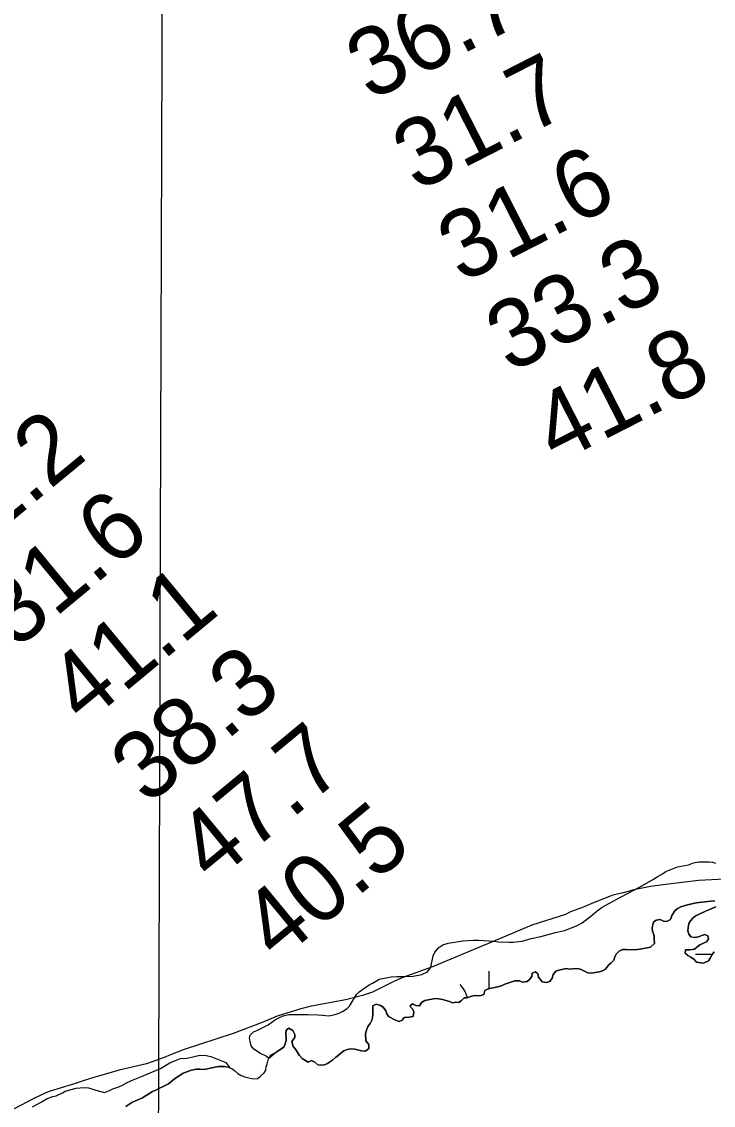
# Model space of a CAD drawing. Extents: x 3146026 to 3183936, y 897894 to 923344.
# Drawn here: x 3165816 to 3166494, y 913917 to 914980 of the extents above; entities that cross this region are included whole.
import ezdxf

# ---------------------------------------------------------------- set-up
doc = ezdxf.new("R2010")
doc.units = 0
for name, color, linetype in [('V-GRID-MAJR', 7, 'Continuous'), ('V-RIVR-RANG', 7, 'Continuous'), ('V-SITE-VEGE', 7, 'Continuous'), ('V-TOPO-SHOR', 7, 'Continuous'), ('V-WETL-SWMP', 7, 'Continuous')]:
    doc.layers.add(name, color=color, linetype=linetype)

msp = doc.modelspace()

# ---------------------------------------------------------------- linework, layer by layer
at = {"layer": 'V-GRID-MAJR'}
msp.add_spline([(3165916.254, 903324.403), (3165935.643, 909383.804), (3165955.043, 915446.67), (3165974.444, 921509.584), (3165974.455, 921513)], degree=3, dxfattribs=at)
at = {"layer": 'V-SITE-VEGE'}
msp.add_lwpolyline([(3166505.446000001, 914139.1499999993), (3166479.642000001, 914137.5559999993), (3166447.650000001, 914133.8879999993), (3166432.683000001, 914131.7989999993), (3166416.172000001, 914128.6719999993), (3166405.854000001, 914125.5589999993), (3166395.5360000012, 914123.4759999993), (3166377.483000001, 914116.2179999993), (3166368.202000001, 914112.0729999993), (3166365.103000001, 914111.0369999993), (3166354.273000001, 914106.8899999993), (3166349.116000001, 914104.3009999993), (3166316.103000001, 914093.9199999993), (3166290.830000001, 914083.0389999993), (3166218.6240000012, 914052.9799999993), (3166189.739000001, 914042.6049999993), (3166181.485000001, 914038.9779999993), (3166159.828000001, 914028.1009999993), (3166150.026000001, 914024.9879999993), (3166133.517000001, 914020.8309999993), (3166098.431000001, 914014.0599999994), (3166089.659000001, 914011.9789999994), (3166066.447000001, 914004.7149999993), (3166051.491000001, 913998.4969999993), (3166023.1240000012, 913987.6079999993), (3165975.147000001, 913972.0389999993), (3165961.737000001, 913966.8579999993), (3165955.548000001, 913964.2649999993), (3165938.009000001, 913958.0409999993), (3165911.182000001, 913951.8009999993), (3165886.420000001, 913944.5319999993), (3165876.102000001, 913941.4169999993), (3165865.270000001, 913937.7859999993), (3165843.604000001, 913931.0379999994), (3165839.478000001, 913929.4839999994), (3165827.616000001, 913923.7839999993), (3165801.315000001, 913910.3199999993)], dxfattribs=at)
at = {"layer": 'V-TOPO-SHOR'}
msp.add_line((3166058.259000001, 913963.1259999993), (3166060.3570000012, 913966.8079999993), dxfattribs=at)
for points in [[(3166337.285000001, 914045.5109999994), (3166339.827000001, 914048.7899999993), (3166342.735000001, 914049.7049999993), (3166349.827000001, 914051.5359999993), (3166353.104000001, 914050.8129999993), (3166356.559000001, 914051.0019999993), (3166361.288000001, 914051.5569999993), (3166364.747000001, 914050.4709999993), (3166368.388000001, 914048.4759999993), (3166371.300000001, 914047.2069999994), (3166375.122000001, 914046.8499999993), (3166378.212000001, 914047.5839999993), (3166382.579000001, 914048.1369999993), (3166385.489000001, 914049.0519999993), (3166388.395000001, 914050.8749999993), (3166391.481000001, 914054.6999999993), (3166394.205000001, 914056.8899999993), (3166396.566000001, 914059.4389999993), (3166397.654000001, 914062.7159999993), (3166398.922000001, 914065.4459999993), (3166402.008000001, 914068.5449999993), (3166405.098000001, 914070.0049999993), (3166408.920000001, 914070.1929999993), (3166416.379000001, 914069.8429999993), (3166419.469000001, 914070.0299999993), (3166422.562000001, 914070.3999999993), (3166432.746000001, 914072.2349999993), (3166436.562000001, 914075.8809999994), (3166436.189000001, 914080.4289999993), (3166436.185000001, 914083.5219999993), (3166434.538000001, 914087.8839999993), (3166434.170000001, 914091.7039999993), (3166435.616000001, 914096.8009999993), (3166438.3400000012, 914098.8059999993), (3166442.159000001, 914099.3589999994), (3166445.438000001, 914097.9089999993), (3166448.713000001, 914097.5509999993), (3166452.166000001, 914099.3749999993), (3166453.431000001, 914103.3789999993), (3166456.516000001, 914108.1159999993), (3166459.241000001, 914110.3039999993), (3166462.332000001, 914111.7639999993), (3166469.060000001, 914113.9589999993), (3166477.424000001, 914115.7919999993), (3166491.975000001, 914117.4549999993), (3166495.794000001, 914117.6439999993)], [(3166496.714000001, 914111.8229999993), (3166489.806000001, 914108.9009999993), (3166486.7150000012, 914107.8049999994), (3166479.625000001, 914104.5179999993), (3166476.537000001, 914102.8729999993), (3166474.175000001, 914100.6859999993), (3166471.996000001, 914098.3189999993), (3166470.182000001, 914095.4039999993), (3166469.461000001, 914091.5829999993), (3166469.285000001, 914088.3079999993), (3166470.383000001, 914085.0349999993), (3166472.570000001, 914082.3119999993), (3166476.574000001, 914081.7729999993), (3166479.664000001, 914082.5039999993), (3166482.937000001, 914083.7839999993), (3166485.847000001, 914084.6989999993), (3166488.759000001, 914083.6119999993), (3166489.492000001, 914080.3389999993), (3166487.496000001, 914077.6049999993), (3166484.587000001, 914076.1469999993), (3166481.132000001, 914074.6849999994), (3166478.044000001, 914072.4949999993), (3166475.683000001, 914070.4899999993), (3166471.318000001, 914069.7549999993), (3166467.134000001, 914069.7489999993), (3166466.776000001, 914066.4739999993), (3166469.146000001, 914064.1129999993), (3166472.058000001, 914062.6629999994), (3166475.5190000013, 914060.3039999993), (3166477.706000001, 914057.7599999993), (3166484.620000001, 914056.4989999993), (3166489.709000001, 914059.0539999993), (3166491.344000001, 914061.6039999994), (3166493.156000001, 914065.2459999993), (3166495.153000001, 914067.7949999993)], [(3166060.3570000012, 913966.8079999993), (3166066.173000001, 913969.5469999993), (3166069.444000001, 913972.0999999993), (3166072.896000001, 913974.2899999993), (3166074.346000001, 913977.5669999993), (3166075.067000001, 913980.6589999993), (3166075.063000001, 913983.7519999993), (3166074.693000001, 913987.3909999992), (3166075.051000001, 913990.8479999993), (3166077.957000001, 913992.8529999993), (3166081.783000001, 913990.6779999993), (3166083.6070000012, 913986.8579999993), (3166083.614000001, 913983.7679999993), (3166080.892000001, 913979.9419999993), (3166081.992000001, 913974.8509999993), (3166084.179000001, 913972.3069999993), (3166088.373000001, 913965.9459999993), (3166090.925000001, 913963.2219999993), (3166096.754000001, 913959.4109999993), (3166100.024000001, 913961.0559999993), (3166103.301000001, 913959.6059999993), (3166106.217000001, 913956.8819999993), (3166109.310000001, 913956.5229999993), (3166112.947000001, 913956.8919999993), (3166115.855000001, 913958.3539999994), (3166120.580000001, 913961.4549999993), (3166123.486000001, 913964.1889999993), (3166126.212000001, 913966.0119999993), (3166128.756000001, 913968.3809999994), (3166131.844000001, 913970.7529999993), (3166134.934000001, 913971.8489999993), (3166138.754000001, 913972.5839999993), (3166142.393000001, 913972.4079999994), (3166148.945000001, 913970.7819999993), (3166153.129000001, 913970.4249999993), (3166156.400000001, 913972.9769999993), (3166156.211000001, 913976.7959999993), (3166153.475000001, 913980.4319999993), (3166153.100000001, 913987.3439999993), (3166154.003000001, 913990.8009999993), (3166155.453000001, 913994.4419999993), (3166157.448000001, 913997.3559999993), (3166159.625000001, 914001.3619999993), (3166160.344000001, 914005.9129999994), (3166160.147000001, 914014.8259999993), (3166163.420000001, 914016.2859999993), (3166167.606000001, 914015.2029999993), (3166170.336000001, 914013.5679999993), (3166172.890000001, 914009.9349999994), (3166173.805000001, 914007.0269999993), (3166175.448000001, 914004.2989999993), (3166182.548000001, 914000.8559999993), (3166186.007000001, 913999.4059999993), (3166188.916000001, 914000.6839999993), (3166191.095000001, 914003.4179999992), (3166195.824000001, 914003.7889999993), (3166199.823000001, 914004.3419999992), (3166200.362000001, 914008.8909999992), (3166199.084000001, 914011.8009999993), (3166196.532000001, 914014.5249999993), (3166199.076000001, 914016.8939999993), (3166202.353000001, 914015.0799999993), (3166205.992000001, 914014.7209999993), (3166207.804000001, 914017.9999999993), (3166211.257000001, 914020.1899999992), (3166221.444000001, 914021.8439999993), (3166225.081000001, 914021.6679999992), (3166228.721000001, 914020.9469999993), (3166235.454000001, 914019.1389999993), (3166238.369000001, 914017.8709999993), (3166241.459000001, 914018.4219999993), (3166244.554000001, 914018.0639999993), (3166247.277000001, 914020.0689999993), (3166249.819000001, 914022.8029999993), (3166252.914000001, 914022.8089999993), (3166256.367000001, 914024.0869999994), (3166259.639000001, 914025.0019999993), (3166262.734000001, 914024.6439999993), (3166266.191000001, 914024.8319999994), (3166269.099000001, 914025.9279999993), (3166270.002000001, 914029.7499999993), (3166272.728000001, 914031.2099999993), (3166276.183000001, 914032.1249999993), (3166279.820000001, 914032.6779999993), (3166286.366000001, 914034.5069999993), (3166289.821000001, 914036.1519999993), (3166299.456000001, 914039.4429999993), (3166304.003000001, 914039.2689999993), (3166307.100000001, 914038.0009999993), (3166311.646000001, 914038.5539999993), (3166314.007000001, 914040.7409999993), (3166316.185000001, 914043.6559999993), (3166316.545000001, 914046.7479999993), (3166319.816000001, 914048.2099999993), (3166322.003000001, 914046.0309999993), (3166322.736000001, 914042.7579999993), (3166326.381000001, 914038.2159999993), (3166330.385000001, 914037.6769999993), (3166333.8400000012, 914038.5929999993), (3166336.017000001, 914042.0539999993), (3166337.285000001, 914045.5109999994)], [(3165917.818000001, 913916.1699999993), (3165923.814000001, 913920.0009999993), (3165926.722000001, 913921.4619999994), (3165934.175000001, 913924.7489999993), (3165944.171000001, 913930.7699999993), (3165947.262000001, 913932.0479999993), (3165950.168000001, 913933.8719999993), (3165954.532000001, 913935.6989999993), (3165959.804000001, 913938.2549999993), (3165965.616000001, 913943.3589999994), (3165970.1610000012, 913946.0969999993), (3165974.156000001, 913948.8309999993), (3165982.338000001, 913951.7559999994), (3165987.2490000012, 913952.6729999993), (3165990.524000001, 913952.6789999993), (3165995.072000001, 913952.3249999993), (3166005.255000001, 913954.7069999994), (3166009.075000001, 913955.2599999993), (3166014.7150000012, 913955.4499999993), (3166018.172000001, 913954.7289999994), (3166019.962000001, 913954.0169999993)], [(3166019.962000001, 913954.0169999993), (3166021.811000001, 913953.2789999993), (3166024.363000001, 913951.2829999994), (3166027.642000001, 913948.3779999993), (3166030.921000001, 913946.5639999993), (3166034.562000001, 913945.2959999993), (3166039.8400000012, 913944.0329999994), (3166042.752000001, 913943.1269999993), (3166046.934000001, 913943.6799999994), (3166049.660000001, 913945.5049999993), (3166053.473000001, 913948.9679999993), (3166055.290000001, 913951.6999999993), (3166055.466000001, 913954.9749999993), (3166056.551000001, 913957.8869999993), (3166057.455000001, 913961.7089999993), (3166058.259000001, 913963.1259999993)]]:
    msp.add_lwpolyline(points, dxfattribs=at)
at = {"layer": 'V-WETL-SWMP'}
for p, q in [((3166476.6723966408, 914065.4382699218), (3166493.4374277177, 914065.6053593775)), ((3166274.4070359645, 914031.655151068), (3166274.2373773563, 914048.6779598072))]:
    msp.add_line(p, q, dxfattribs=at)
for points in [[(3166110.9280000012, 914005.5089999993), (3166116.932000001, 914005.1559999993), (3166120.205000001, 914005.5249999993), (3166124.388000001, 914006.6239999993), (3166127.297000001, 914007.7209999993), (3166130.568000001, 914009.3639999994), (3166134.930000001, 914012.0999999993), (3166137.472000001, 914014.4689999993), (3166144.184000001, 914025.7599999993), (3166146.908000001, 914028.4929999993), (3166154.539000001, 914034.1459999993), (3166157.265000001, 914035.7879999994), (3166159.992000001, 914037.0659999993), (3166163.808000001, 914039.4379999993), (3166166.534000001, 914040.8979999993), (3166178.173000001, 914043.2829999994), (3166183.630000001, 914043.4739999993), (3166191.817000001, 914043.4879999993), (3166199.638000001, 914043.8659999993), (3166208.368000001, 914045.5179999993), (3166214.003000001, 914048.2559999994), (3166217.087000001, 914052.8099999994), (3166219.252000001, 914063.7289999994), (3166221.064000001, 914067.5519999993), (3166225.059000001, 914072.1069999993), (3166228.8740000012, 914074.6609999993), (3166233.966000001, 914076.1249999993), (3166248.515000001, 914078.6969999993), (3166258.702000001, 914079.0779999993), (3166263.795000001, 914079.0869999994), (3166279.078000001, 914078.2039999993), (3166283.263000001, 914077.6649999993), (3166293.816000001, 914077.1369999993), (3166297.818000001, 914077.3259999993), (3166306.730000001, 914078.2509999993), (3166315.458000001, 914080.8129999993), (3166324.914000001, 914082.8309999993), (3166339.461000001, 914086.6759999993), (3166348.372000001, 914088.6929999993), (3166355.280000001, 914091.2509999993), (3166360.734000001, 914093.4439999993), (3166365.641000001, 914096.1809999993), (3166375.815000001, 914104.2029999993), (3166380.175000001, 914107.8489999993), (3166385.262000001, 914111.4959999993), (3166403.073000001, 914121.5319999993), (3166411.253000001, 914125.5489999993), (3166424.702000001, 914132.8489999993), (3166435.425000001, 914139.0529999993), (3166439.059000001, 914141.4239999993), (3166444.512000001, 914144.1619999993), (3166447.782000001, 914146.5329999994), (3166459.0530000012, 914151.0999999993), (3166469.783000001, 914153.1199999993), (3166474.8740000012, 914154.9479999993), (3166480.148000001, 914155.8659999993), (3166490.153000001, 914156.0659999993), (3166493.4280000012, 914155.7069999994), (3166496.341000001, 914154.6209999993)], [(3166495.795000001, 914117.6429999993), (3166491.975000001, 914117.4549999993), (3166477.424000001, 914115.7919999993), (3166469.059000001, 914113.9589999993), (3166462.332000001, 914111.7639999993), (3166459.241000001, 914110.3029999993), (3166456.516000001, 914108.1159999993), (3166453.432000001, 914103.3799999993), (3166452.165000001, 914099.3759999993), (3166448.712000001, 914097.5509999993), (3166445.437000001, 914097.9089999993), (3166442.160000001, 914099.3589999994), (3166438.3400000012, 914098.8059999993), (3166435.615000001, 914096.8009999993), (3166434.169000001, 914091.7039999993), (3166434.539000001, 914087.8849999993), (3166436.184000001, 914083.5209999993), (3166436.189000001, 914080.4289999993), (3166436.561000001, 914075.8809999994), (3166432.747000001, 914072.2359999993), (3166422.562000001, 914070.3999999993), (3166419.470000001, 914070.0299999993), (3166416.378000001, 914069.8429999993), (3166408.919000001, 914070.1939999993), (3166405.099000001, 914070.0059999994), (3166402.009000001, 914068.5449999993), (3166398.921000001, 914065.4469999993), (3166397.653000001, 914062.7159999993), (3166396.567000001, 914059.4399999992), (3166394.206000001, 914056.8889999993), (3166391.481000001, 914054.7009999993), (3166388.395000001, 914050.8749999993), (3166385.488000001, 914049.0509999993), (3166382.578000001, 914048.1359999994), (3166378.213000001, 914047.5829999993), (3166375.122000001, 914046.8499999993), (3166371.301000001, 914047.2069999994), (3166368.388000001, 914048.4759999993), (3166364.746000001, 914050.4709999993), (3166361.288000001, 914051.5559999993), (3166356.559000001, 914051.0019999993), (3166353.103000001, 914050.8139999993), (3166349.827000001, 914051.5359999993), (3166342.735000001, 914049.7049999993), (3166339.826000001, 914048.7899999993), (3166337.285000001, 914045.5109999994), (3166336.017000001, 914042.0529999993), (3166333.8400000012, 914038.5929999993), (3166330.385000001, 914037.6769999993), (3166326.382000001, 914038.2159999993), (3166322.736000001, 914042.7579999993), (3166322.003000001, 914046.0309999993), (3166319.816000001, 914048.2099999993), (3166316.544000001, 914046.7489999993), (3166316.185000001, 914043.6559999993), (3166314.007000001, 914040.7409999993), (3166311.646000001, 914038.5539999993), (3166307.099000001, 914038.0009999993), (3166304.004000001, 914039.2689999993), (3166299.456000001, 914039.4429999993), (3166289.820000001, 914036.1519999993), (3166286.366000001, 914034.5079999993), (3166279.820000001, 914032.6779999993), (3166276.183000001, 914032.1259999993), (3166272.728000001, 914031.2099999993)], [(3166495.153000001, 914067.7959999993), (3166493.156000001, 914065.2459999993), (3166491.343000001, 914061.6039999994), (3166489.710000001, 914059.0539999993), (3166484.621000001, 914056.4989999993), (3166477.706000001, 914057.7599999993), (3166475.5190000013, 914060.3029999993), (3166472.058000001, 914062.6619999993), (3166469.145000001, 914064.1129999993), (3166466.776000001, 914066.4739999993), (3166467.134000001, 914069.7489999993), (3166471.318000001, 914069.7559999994), (3166475.683000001, 914070.4909999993), (3166478.044000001, 914072.4959999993), (3166481.133000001, 914074.6849999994), (3166484.587000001, 914076.1459999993), (3166487.495000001, 914077.6059999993), (3166489.492000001, 914080.3389999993), (3166488.759000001, 914083.6119999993), (3166485.846000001, 914084.6989999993), (3166482.937000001, 914083.7839999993), (3166479.664000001, 914082.5049999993), (3166476.573000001, 914081.7719999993), (3166472.570000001, 914082.3109999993), (3166470.382000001, 914085.0359999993), (3166469.285000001, 914088.3079999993), (3166469.461000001, 914091.5829999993), (3166470.182000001, 914095.4049999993), (3166471.997000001, 914098.3189999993), (3166474.175000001, 914100.6869999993), (3166476.537000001, 914102.8739999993), (3166479.626000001, 914104.5169999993), (3166486.716000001, 914107.8039999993), (3166489.806000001, 914108.9009999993), (3166496.714000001, 914111.8229999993)], [(3166272.728000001, 914031.2099999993), (3166270.002000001, 914029.7499999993), (3166269.099000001, 914025.9279999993), (3166266.190000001, 914024.8319999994), (3166262.734000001, 914024.6439999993), (3166259.640000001, 914025.0019999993), (3166256.367000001, 914024.0869999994), (3166252.913000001, 914022.8079999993), (3166249.820000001, 914022.8019999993), (3166247.278000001, 914020.0689999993), (3166244.5530000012, 914018.0629999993), (3166241.460000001, 914018.4219999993), (3166238.368000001, 914017.8709999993), (3166235.455000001, 914019.1389999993), (3166228.721000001, 914020.9469999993), (3166225.081000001, 914021.6679999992), (3166221.443000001, 914021.8439999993), (3166211.258000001, 914020.1889999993), (3166207.805000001, 914017.9999999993), (3166205.992000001, 914014.7219999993), (3166202.353000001, 914015.0799999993), (3166199.075000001, 914016.8939999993), (3166196.532000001, 914014.5239999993), (3166199.084000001, 914011.7999999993), (3166200.362000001, 914008.8909999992), (3166199.824000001, 914004.3419999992), (3166195.823000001, 914003.7899999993), (3166191.094000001, 914003.4179999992), (3166188.915000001, 914000.6849999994), (3166186.007000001, 913999.4069999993), (3166182.548000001, 914000.8559999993), (3166175.447000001, 914004.2999999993), (3166173.805000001, 914007.0259999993), (3166172.890000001, 914009.9349999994), (3166170.337000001, 914013.5689999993), (3166167.606000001, 914015.2019999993), (3166163.420000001, 914016.2859999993), (3166160.148000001, 914014.8249999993), (3166160.345000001, 914005.9119999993), (3166159.625000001, 914001.3619999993), (3166157.449000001, 913997.3559999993), (3166155.453000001, 913994.4419999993), (3166154.004000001, 913990.8009999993), (3166153.100000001, 913987.3429999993), (3166153.476000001, 913980.4309999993), (3166156.211000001, 913976.7969999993), (3166156.399000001, 913972.9769999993), (3166153.129000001, 913970.4249999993), (3166148.944000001, 913970.7809999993), (3166142.393000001, 913972.4069999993), (3166138.754000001, 913972.5829999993), (3166134.935000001, 913971.8489999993), (3166131.844000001, 913970.7519999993), (3166128.755000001, 913968.3809999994), (3166126.213000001, 913966.0119999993), (3166123.487000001, 913964.1879999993), (3166120.581000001, 913961.4539999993), (3166115.856000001, 913958.3539999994), (3166112.948000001, 913956.8929999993), (3166109.310000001, 913956.5229999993), (3166106.217000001, 913956.8819999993), (3166103.302000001, 913959.6049999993), (3166100.025000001, 913961.0549999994), (3166096.753000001, 913959.4119999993), (3166090.925000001, 913963.2219999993), (3166088.373000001, 913965.9469999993), (3166084.1780000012, 913972.3069999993), (3166081.991000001, 913974.8499999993), (3166080.891000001, 913979.9419999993), (3166083.613000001, 913983.7669999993), (3166083.6070000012, 913986.8589999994), (3166081.782000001, 913990.6769999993), (3166077.958000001, 913992.8529999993), (3166075.050000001, 913990.8469999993), (3166074.692000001, 913987.3899999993), (3166075.063000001, 913983.7519999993), (3166075.068000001, 913980.6589999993), (3166074.346000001, 913977.5659999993), (3166072.896000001, 913974.2889999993), (3166069.443000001, 913972.0999999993), (3166066.173000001, 913969.5469999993), (3166058.260000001, 913963.1259999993), (3166055.693000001, 913965.5739999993), (3166050.049000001, 913968.1109999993), (3166043.493000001, 913972.2839999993), (3166040.940000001, 913975.7359999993), (3166040.025000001, 913978.6449999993), (3166039.290000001, 913983.0099999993), (3166040.012000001, 913986.1039999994), (3166043.099000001, 913989.3829999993), (3166046.5530000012, 913990.6629999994), (3166053.097000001, 913993.7669999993), (3166057.459000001, 913996.3209999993), (3166064.727000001, 914001.2459999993), (3166067.9990000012, 914003.0699999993), (3166072.362000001, 914004.8969999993), (3166077.817000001, 914006.1799999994), (3166082.910000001, 914006.3709999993), (3166096.372000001, 914006.3939999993), (3166106.197000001, 914006.0469999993), (3166110.9280000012, 914005.5089999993)], [(3165826.282000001, 913915.8439999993), (3165834.098000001, 913919.8589999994), (3165840.822000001, 913923.8729999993), (3165846.094000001, 913925.8829999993), (3165849.367000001, 913926.6169999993), (3165855.729000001, 913929.5379999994), (3165858.456000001, 913930.9979999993), (3165869.002000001, 913933.9269999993), (3165877.005000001, 913934.8509999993), (3165881.372000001, 913934.3129999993), (3165885.558000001, 913933.2279999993), (3165888.289000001, 913931.9589999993), (3165897.024000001, 913929.9729999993), (3165901.752000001, 913931.6189999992), (3165905.023000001, 913933.2619999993), (3165911.023000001, 913935.4549999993), (3165914.658000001, 913937.0989999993), (3165919.929000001, 913940.0189999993), (3165925.0190000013, 913942.3919999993), (3165933.200000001, 913945.4989999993), (3165951.742000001, 913953.3539999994), (3165961.192000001, 913959.0089999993), (3165966.464000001, 913961.2019999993), (3165971.373000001, 913963.0289999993), (3165978.103000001, 913963.4049999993), (3165983.740000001, 913964.8699999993), (3165990.469000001, 913966.3369999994), (3165996.836000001, 913966.1659999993), (3166001.204000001, 913965.2639999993), (3166016.132000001, 913959.2859999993), (3166019.961000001, 913954.0169999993)], [(3166019.961000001, 913954.0169999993), (3166018.172000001, 913954.7289999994), (3166014.714000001, 913955.4499999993), (3166009.075000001, 913955.2589999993), (3166005.255000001, 913954.7059999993), (3165995.072000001, 913952.3239999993), (3165990.523000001, 913952.6799999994), (3165987.2490000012, 913952.6739999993), (3165982.338000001, 913951.7559999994), (3165974.157000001, 913948.8309999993), (3165970.160000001, 913946.0959999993), (3165965.616000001, 913943.3589999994), (3165959.804000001, 913938.2549999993), (3165954.532000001, 913935.6989999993), (3165950.169000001, 913933.8729999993), (3165947.262000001, 913932.0479999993), (3165944.171000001, 913930.7699999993), (3165934.176000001, 913924.7489999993), (3165926.723000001, 913921.4619999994), (3165923.815000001, 913920.0009999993), (3165917.818000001, 913916.1699999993)]]:
    msp.add_lwpolyline(points, dxfattribs=at)
msp.add_arc((3166219.351230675, 914012.6039733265), 35.246287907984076, 16.927448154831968, 41.34286039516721, dxfattribs=at)

# ---------------------------------------------------------------- texts
at = {"layer": 'V-RIVR-RANG'}
for s, height, rotation, p in [('36.7', 66.99999999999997, 27.048325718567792, (3166157.5021659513, 914901.5629038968)), ('31.7', 66.99999999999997, 27.048325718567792, (3166203.200165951, 914812.6159038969)), ('31.6', 66.99999999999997, 27.048325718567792, (3166247.2536686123, 914722.8282427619)), ('33.3', 66.99999999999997, 27.048325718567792, (3166294.5971659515, 914634.7209038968)), ('41.8', 66.99999999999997, 27.048325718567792, (3166340.2951659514, 914545.7729038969)), ('32.2', 67, 39.59832571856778, (3165747.3372097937, 914441.3011255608)), ('31.6', 67, 39.59832571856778, (3165809.844456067, 914363.2281913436)), ('41.1', 67, 39.59832571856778, (3165877.026464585, 914289.0223266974)), ('38.3', 67, 39.59832571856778, (3165939.127209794, 914210.6131255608)), ('47.7', 67, 39.59832571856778, (3166003.056209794, 914133.7181255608)), ('40.5', 67, 39.59832571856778, (3166066.9862097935, 914056.8221255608))]:
    msp.add_text(s, height=height, rotation=rotation, dxfattribs=at).set_placement(p)

doc.saveas('drawing.dxf')
